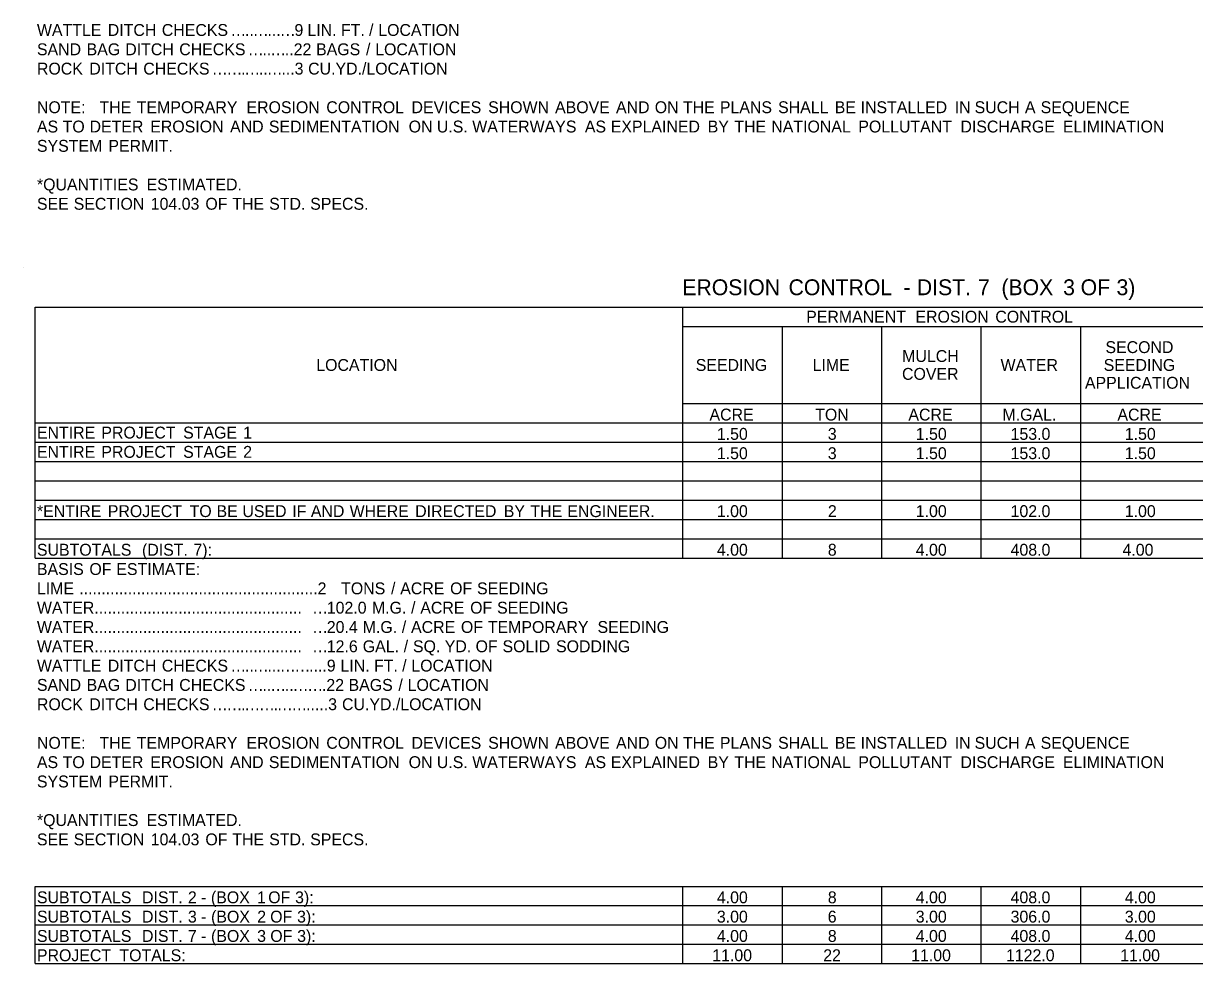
# Model space of a CAD drawing. Extents: x 544250 to 1930787, y -1948365 to 596640.
# Drawn here: x 555883 to 556474, y -1948293 to -1947818 of the extents above; entities that cross this region are included whole.
import ezdxf

# ---------------------------------------------------------------- set-up
doc = ezdxf.new("R2010")
doc.units = 0
doc.layers.add('Default', color=7, linetype='Continuous')

msp = doc.modelspace()

# ---------------------------------------------------------------- linework, layer by layer
at = {"layer": 'Default'}
for p, q in [((555882.8, -1947941.5), (555882.8, -1947941.5)), ((555888.65, -1947961.49), (556771.02, -1947961.49)), ((555888.65, -1948088.24), (555888.65, -1947961.49)), ((555888.65, -1948088.24), (555888.65, -1947961.49)), ((556215.76, -1948088.24), (556215.76, -1947961.49)), ((556215.76, -1947971.24), (556771.02, -1947971.24)), ((556265.97, -1948088.24), (556265.97, -1947971.24)), ((556316.18, -1948088.24), (556316.18, -1947971.24)), ((556366.4, -1948088.24), (556366.4, -1947971.24)), ((556416.61, -1948088.24), (556416.61, -1947971.24)), ((556215.76, -1948010.24), (556771.02, -1948010.24)), ((556265.97, -1948088.24), (556265.97, -1948010.24)), ((556316.18, -1948078.49), (556316.18, -1948010.24)), ((556366.4, -1948078.49), (556366.4, -1948010.24)), ((556416.61, -1948078.49), (556416.61, -1948010.24)), ((555888.65, -1948019.99), (556771.02, -1948019.99)), ((555888.65, -1948029.74), (556771.02, -1948029.74)), ((555888.65, -1948039.49), (556771.02, -1948039.49)), ((555888.65, -1948049.24), (556771.02, -1948049.24)), ((555888.65, -1948058.99), (556771.02, -1948058.99)), ((555888.65, -1948068.74), (556771.02, -1948068.74)), ((555888.65, -1948078.49), (556771.02, -1948078.49)), ((556215.76, -1948088.24), (556215.76, -1948078.49)), ((556265.97, -1948078.49), (556477.06, -1948078.49)), ((555888.65, -1948088.24), (556771.02, -1948088.24)), ((555888.65, -1948253.99), (556771.02, -1948253.99)), ((555888.65, -1948253.99), (556771.02, -1948253.99)), ((555888.65, -1948292.99), (555888.65, -1948253.99)), ((555888.65, -1948292.99), (555888.65, -1948253.99)), ((556215.76, -1948292.99), (556215.76, -1948253.99)), ((556215.76, -1948292.99), (556215.76, -1948253.99)), ((556265.97, -1948292.99), (556265.97, -1948253.99)), ((556316.18, -1948292.99), (556316.18, -1948253.99)), ((556366.4, -1948292.99), (556366.4, -1948253.99)), ((556416.61, -1948292.99), (556416.61, -1948253.99)), ((555888.65, -1948263.74), (556771.02, -1948263.74)), ((555888.65, -1948273.49), (556771.02, -1948273.49)), ((555888.65, -1948283.24), (556771.02, -1948283.24)), ((555888.65, -1948292.99), (556771.02, -1948292.99))]:
    msp.add_line(p, q, dxfattribs=at)

# ---------------------------------------------------------------- texts
for s, height, p in [('WATTLE', 6, (555889.62, -1947824.6)), (' DITCH', 6, (555923.17, -1947824.6)), (' CHECKS', 6, (555950.44, -1947824.6)), ('9', 6, (556019.65, -1947824.6)), (' LIN.', 6, (556023.94, -1947824.6)), (' FT.', 6, (556040.9, -1947824.6)), (' /', 6, (556055.07, -1947824.6)), (' LOCATION', 6, (556059.73, -1947824.6)), ('…', 6, (555987.27, -1947824.6)), ('..', 6, (555994.67, -1947824.6)), ('…', 6, (555998.6, -1947824.6)), ('...', 6, (556006, -1947824.6)), ('…', 6, (556012.25, -1947824.6)), ('SAND', 6, (555889.62, -1947834.35)), (' BAG', 6, (555912.47, -1947834.35)), (' DITCH', 6, (555931.98, -1947834.35)), (' CHECKS', 6, (555959.24, -1947834.35)), ('..22', 6, (556014.8, -1947834.35)), (' BAGS', 6, (556028.33, -1947834.35)), (' /', 6, (556053.52, -1947834.35)), (' LOCATION', 6, (556058.18, -1947834.35)), ('…', 6, (555996.08, -1947834.35)), ('..', 6, (556003.48, -1947834.35)), ('…', 6, (556007.4, -1947834.35)), (' CU.YD./LOCATION', 6, (556024.31, -1947844.1)), ('ROCK', 6, (555889.62, -1947844.1)), (' DITCH', 6, (555913.83, -1947844.1)), (' CHECKS', 6, (555941.09, -1947844.1)), ('…', 6, (555977.92, -1947844.1)), ('…', 6, (555985.32, -1947844.1)), ('.', 6, (555992.72, -1947844.1)), ('…', 6, (555994.32, -1947844.1)), ('..', 6, (556001.72, -1947844.1)), ('…', 6, (556005.64, -1947844.1)), ('...3', 6, (556013.04, -1947844.1)), ('NOTE:', 6, (555889.62, -1947863.6)), ('   THE', 6, (555914.51, -1947863.6)), (' TEMPORARY', 6, (555937.81, -1947863.6)), (' EROSION', 6, (555993.19, -1947863.6)), (' CONTROL', 6, (556033.49, -1947863.6)), (' DEVICES', 6, (556076.51, -1947863.6)), (' SHOWN', 6, (556115.21, -1947863.6)), (' ABOVE', 6, (556148.99, -1947863.6)), (' AND', 6, (556179.76, -1947863.6)), (' ON', 6, (556199.34, -1947863.6)), (' THE', 6, (556213.56, -1947863.6)), (' PLANS', 6, (556232.21, -1947863.6)), (' SHALL', 6, (556261.59, -1947863.6)), (' BE', 6, (556290.19, -1947863.6)), (' INSTALLED', 6, (556303.25, -1947863.6)), (' IN', 6, (556350.79, -1947863.6)), (' SUCH', 6, (556360.81, -1947863.6)), (' A', 6, (556386.22, -1947863.6)), (' SEQUENCE', 6, (556394.16, -1947863.6)), ('AS', 6, (555889.62, -1947873.35)), (' TO', 6, (555900.37, -1947873.35)), (' DETER', 6, (555913.96, -1947873.35)), (' EROSION', 6, (555944.6, -1947873.35)), (' AND', 6, (555984.9, -1947873.35)), (' SEDIMENTATION', 6, (556004.49, -1947873.35)), (' ON', 6, (556075.07, -1947873.35)), (' U.S.', 6, (556089.29, -1947873.35)), (' WATERWAYS', 6, (556107.19, -1947873.35)), (' AS', 6, (556164.04, -1947873.35)), (' EXPLAINED', 6, (556177.11, -1947873.35)), (' BY', 6, (556226.06, -1947873.35)), (' THE', 6, (556239.51, -1947873.35)), (' NATIONAL', 6, (556258.16, -1947873.35)), (' POLLUTANT', 6, (556302.11, -1947873.35)), (' DISCHARGE', 6, (556353.65, -1947873.35)), (' ELIMINATION', 6, (556405.38, -1947873.35)), ('SYSTEM', 6, (555889.62, -1947883.1)), (' PERMIT.', 6, (555923.47, -1947883.1)), ('*QUANTITIES', 6, (555889.62, -1947902.6)), (' ESTIMATED.', 6, (555942.75, -1947902.6)), ('SEE', 6, (555889.62, -1947912.35)), (' SECTION', 6, (555905.95, -1947912.35)), (' 104.03', 6, (555944.86, -1947912.35)), (' OF', 6, (555972.44, -1947912.35)), (' THE', 6, (555986.02, -1947912.35)), (' STD.', 6, (556004.67, -1947912.35)), (' SPECS.', 6, (556025.37, -1947912.35)), ('EROSION', 8, (556215.48, -1947955.5)), (' CONTROL', 8, (556266.14, -1947955.5)), (' DIST.', 8, (556330.92, -1947955.5)), (' 7', 8, (556361.82, -1947955.5)), ('  (BOX', 8, (556370.65, -1947955.5)), (' 3', 8, (556404.79, -1947955.5)), (' OF', 8, (556413.62, -1947955.5)), (' 3)', 8, (556431.73, -1947955.5)), (' -', 8, (556324.18, -1947955.5)), ('PERMANENT', 6, (556278.02, -1947969.37)), (' EROSION', 6, (556330.95, -1947969.37)), (' CONTROL', 6, (556371.27, -1947969.37)), ('SECOND', 6, (556429.11, -1947984.74)), ('MULCH', 6, (556326.48, -1947989.24)), ('LOCATION', 6, (556030.65, -1947993.74)), ('SEEDING', 6, (556222.25, -1947993.74)), ('LIME', 6, (556281.27, -1947993.74)), ('WATER', 6, (556376.16, -1947993.74)), ('SEEDING', 6, (556428.22, -1947993.74)), ('COVER', 6, (556326.4, -1947998.24)), ('APPLICATION', 6, (556418.76, -1948002.74)), ('ACRE', 6, (556229.19, -1948018.79)), ('TON', 6, (556282.56, -1948018.79)), ('ACRE', 6, (556329.62, -1948018.79)), ('M.GAL.', 6, (556377.12, -1948018.79)), ('ACRE', 6, (556435.16, -1948018.79)), ('ENTIRE', 6, (555889.62, -1948027.87)), (' PROJECT', 6, (555919.92, -1948027.87)), (' STAGE', 6, (555961.21, -1948027.87)), (' 1', 6, (555991.51, -1948027.87)), ('1.50', 6, (556232.91, -1948028.54)), ('3', 6, (556288.94, -1948028.54)), ('1.50', 6, (556333.34, -1948028.54)), ('153.0', 6, (556381.22, -1948028.54)), ('1.50', 6, (556438.88, -1948028.54)), ('ENTIRE', 6, (555889.62, -1948037.62)), (' PROJECT', 6, (555919.92, -1948037.62)), (' STAGE', 6, (555961.21, -1948037.62)), (' 2', 6, (555991.51, -1948037.62)), ('1.50', 6, (556232.91, -1948038.29)), ('3', 6, (556288.94, -1948038.29)), ('1.50', 6, (556333.34, -1948038.29)), ('153.0', 6, (556381.22, -1948038.29)), ('1.50', 6, (556438.88, -1948038.29)), ('*ENTIRE', 6, (555889.62, -1948067.54)), (' PROJECT', 6, (555923.18, -1948067.54)), (' TO', 6, (555964.47, -1948067.54)), (' BE', 6, (555978.07, -1948067.54)), (' USED', 6, (555991.13, -1948067.54)), (' IF', 6, (556016.31, -1948067.54)), (' AND', 6, (556025.7, -1948067.54)), (' WHERE', 6, (556045.28, -1948067.54)), (' DIRECTED', 6, (556078.37, -1948067.54)), (' BY', 6, (556123.1, -1948067.54)), (' THE', 6, (556136.55, -1948067.54)), (' ENGINEER.', 6, (556155.2, -1948067.54)), ('1.00', 6, (556232.91, -1948067.54)), ('2', 6, (556288.97, -1948067.54)), ('1.00', 6, (556333.34, -1948067.54)), ('102.0', 6, (556381.22, -1948067.54)), ('1.00', 6, (556438.88, -1948067.54)), ('SUBTOTALS', 6, (555889.62, -1948087.04)), (' (DIST.', 6, (555940.45, -1948087.04)), (' 7):', 6, (555966.41, -1948087.04)), ('4.00', 6, (556232.92, -1948087.04)), ('8', 6, (556288.94, -1948087.04)), ('4.00', 6, (556333.34, -1948087.04)), ('408.0', 6, (556381.22, -1948087.04)), ('4.00', 6, (556437.72, -1948087.04)), ('BASIS', 6, (555889.62, -1948096.79)), (' OF', 6, (555913.88, -1948096.79)), (' ESTIMATE:', 6, (555927.47, -1948096.79)), ('LIME', 6, (555889.62, -1948106.54)), (' ......................................................2', 6, (555908.74, -1948106.54)), (' TONS', 6, (556040.98, -1948106.54)), (' /', 6, (556066.16, -1948106.54)), (' ACRE', 6, (556070.82, -1948106.54)), (' OF', 6, (556096, -1948106.54)), (' SEEDING', 6, (556109.58, -1948106.54)), ('WATER...............................................', 6, (555889.62, -1948116.29)), ('…', 6, (556028.57, -1948116.29)), ('102.0', 6, (556035.97, -1948116.29)), (' M.G.', 6, (556056.53, -1948116.29)), (' /', 6, (556076.29, -1948116.29)), (' ACRE', 6, (556080.95, -1948116.29)), (' OF', 6, (556106.12, -1948116.29)), (' SEEDING', 6, (556119.71, -1948116.29)), ('WATER...............................................', 6, (555889.62, -1948126.04)), ('20.4', 6, (556035.97, -1948126.04)), (' M.G.', 6, (556051.87, -1948126.04)), (' /', 6, (556071.62, -1948126.04)), (' ACRE', 6, (556076.28, -1948126.04)), (' OF', 6, (556101.46, -1948126.04)), (' TEMPORARY', 6, (556115.05, -1948126.04)), (' SEEDING', 6, (556170.42, -1948126.04)), ('…', 6, (556028.57, -1948126.04)), ('WATER...............................................', 6, (555889.62, -1948135.79)), ('12.6', 6, (556035.97, -1948135.79)), (' GAL.', 6, (556051.9, -1948135.79)), (' /', 6, (556072.59, -1948135.79)), (' SQ.', 6, (556077.25, -1948135.79)), (' YD.', 6, (556093.29, -1948135.79)), (' OF', 6, (556108.86, -1948135.79)), (' SOLID', 6, (556122.45, -1948135.79)), (' SODDING', 6, (556149.49, -1948135.79)), (' DITCH', 6, (555923.17, -1948145.54)), (' CHECKS', 6, (555950.44, -1948145.54)), ('....9', 6, (556027.05, -1948145.54)), ('…', 6, (556028.57, -1948135.79)), (' /', 6, (556071.78, -1948145.54)), (' LOCATION', 6, (556076.44, -1948145.54)), ('WATTLE', 6, (555889.62, -1948145.54)), ('…', 6, (555987.27, -1948145.54)), ('..', 6, (555994.67, -1948145.54)), ('…', 6, (555998.6, -1948145.54)), ('...', 6, (556006, -1948145.54)), ('…', 6, (556012.25, -1948145.54)), ('…', 6, (556019.65, -1948145.54)), (' LIN.', 6, (556040.65, -1948145.54)), (' FT.', 6, (556057.61, -1948145.54)), ('SAND', 6, (555889.62, -1948155.29)), (' BAG', 6, (555912.47, -1948155.29)), (' DITCH', 6, (555931.98, -1948155.29)), (' CHECKS', 6, (555959.24, -1948155.29)), ('.22', 6, (556033.52, -1948155.29)), (' BAGS', 6, (556044.73, -1948155.29)), (' /', 6, (556069.91, -1948155.29)), (' LOCATION', 6, (556074.57, -1948155.29)), ('…', 6, (555996.08, -1948155.29)), ('..', 6, (556003.48, -1948155.29)), ('…', 6, (556007.4, -1948155.29)), ('..', 6, (556014.8, -1948155.29)), ('…', 6, (556018.72, -1948155.29)), ('…', 6, (556026.12, -1948155.29)), ('ROCK', 6, (555889.62, -1948165.04)), (' DITCH', 6, (555913.83, -1948165.04)), (' CHECKS', 6, (555941.09, -1948165.04)), ('.....3', 6, (556025.51, -1948165.04)), (' CU.YD./LOCATION', 6, (556041.43, -1948165.04)), ('…', 6, (555977.92, -1948165.04)), ('…', 6, (555985.32, -1948165.04)), ('.', 6, (555992.72, -1948165.04)), ('…', 6, (555994.32, -1948165.04)), ('…', 6, (556001.72, -1948165.04)), ('.', 6, (556009.12, -1948165.04)), ('…', 6, (556010.71, -1948165.04)), ('…', 6, (556018.11, -1948165.04)), ('NOTE:', 6, (555889.62, -1948184.54)), ('   THE', 6, (555914.51, -1948184.54)), (' TEMPORARY', 6, (555937.81, -1948184.54)), (' EROSION', 6, (555993.19, -1948184.54)), (' CONTROL', 6, (556033.49, -1948184.54)), (' DEVICES', 6, (556076.51, -1948184.54)), (' SHOWN', 6, (556115.21, -1948184.54)), (' ABOVE', 6, (556148.99, -1948184.54)), (' AND', 6, (556179.76, -1948184.54)), (' ON', 6, (556199.34, -1948184.54)), (' THE', 6, (556213.56, -1948184.54)), (' PLANS', 6, (556232.21, -1948184.54)), (' SHALL', 6, (556261.59, -1948184.54)), (' BE', 6, (556290.19, -1948184.54)), (' INSTALLED', 6, (556303.25, -1948184.54)), (' IN', 6, (556350.79, -1948184.54)), (' SUCH', 6, (556360.81, -1948184.54)), (' A', 6, (556386.22, -1948184.54)), (' SEQUENCE', 6, (556394.16, -1948184.54)), ('AS', 6, (555889.62, -1948194.29)), (' TO', 6, (555900.37, -1948194.29)), (' DETER', 6, (555913.96, -1948194.29)), (' EROSION', 6, (555944.6, -1948194.29)), (' AND', 6, (555984.9, -1948194.29)), (' SEDIMENTATION', 6, (556004.49, -1948194.29)), (' ON', 6, (556075.07, -1948194.29)), (' U.S.', 6, (556089.29, -1948194.29)), (' WATERWAYS', 6, (556107.19, -1948194.29)), (' AS', 6, (556164.04, -1948194.29)), (' EXPLAINED', 6, (556177.11, -1948194.29)), (' BY', 6, (556226.06, -1948194.29)), (' THE', 6, (556239.51, -1948194.29)), (' NATIONAL', 6, (556258.16, -1948194.29)), (' POLLUTANT', 6, (556302.11, -1948194.29)), (' DISCHARGE', 6, (556353.65, -1948194.29)), (' ELIMINATION', 6, (556405.38, -1948194.29)), ('SYSTEM', 6, (555889.62, -1948204.04)), (' PERMIT.', 6, (555923.47, -1948204.04)), ('*QUANTITIES', 6, (555889.62, -1948223.54)), (' ESTIMATED.', 6, (555942.75, -1948223.54)), ('SEE', 6, (555889.62, -1948233.29)), (' SECTION', 6, (555905.95, -1948233.29)), (' 104.03', 6, (555944.86, -1948233.29)), (' OF', 6, (555972.44, -1948233.29)), (' THE', 6, (555986.02, -1948233.29)), (' STD.', 6, (556004.67, -1948233.29)), (' SPECS.', 6, (556025.37, -1948233.29)), ('SUBTOTALS', 6, (555889.62, -1948262.54)), (' DIST.', 6, (555940.45, -1948262.54)), (' 2', 6, (555963.62, -1948262.54)), (' (BOX', 6, (555975.25, -1948262.54)), (' 1', 6, (555998.53, -1948262.54)), (' OF', 6, (556004.16, -1948262.54)), (' 3):', 6, (556017.74, -1948262.54)), ('4.00', 6, (556232.92, -1948262.54)), ('8', 6, (556288.94, -1948262.54)), ('4.00', 6, (556333.34, -1948262.54)), ('408.0', 6, (556381.22, -1948262.54)), ('4.00', 6, (556438.89, -1948262.54)), (' -', 6, (555970.19, -1948262.54)), ('SUBTOTALS', 6, (555889.62, -1948272.29)), (' DIST.', 6, (555940.45, -1948272.29)), (' 3', 6, (555963.62, -1948272.29)), (' (BOX', 6, (555975.31, -1948272.29)), (' 2', 6, (555998.59, -1948272.29)), (' OF', 6, (556005.15, -1948272.29)), (' 3):', 6, (556018.74, -1948272.29)), ('3.00', 6, (556232.92, -1948272.29)), ('6', 6, (556288.9, -1948272.29)), ('3.00', 6, (556333.34, -1948272.29)), ('306.0', 6, (556381.22, -1948272.29)), ('3.00', 6, (556438.89, -1948272.29)), (' -', 6, (555970.25, -1948272.29)), ('SUBTOTALS', 6, (555889.62, -1948282.04)), (' DIST.', 6, (555940.45, -1948282.04)), (' 7', 6, (555963.62, -1948282.04)), (' -', 6, (555970.24, -1948282.04)), (' (BOX', 6, (555975.3, -1948282.04)), (' 3', 6, (555998.58, -1948282.04)), (' OF', 6, (556005.2, -1948282.04)), (' 3):', 6, (556018.79, -1948282.04)), ('4.00', 6, (556232.92, -1948282.04)), ('8', 6, (556288.94, -1948282.04)), ('4.00', 6, (556333.34, -1948282.04)), ('408.0', 6, (556381.22, -1948282.04)), ('4.00', 6, (556438.89, -1948282.04)), ('PROJECT', 6, (555889.62, -1948291.79)), (' TOTALS:', 6, (555929.05, -1948291.79)), ('11.00', 6, (556230.59, -1948291.79)), ('22', 6, (556286.63, -1948291.79)), ('11.00', 6, (556331.01, -1948291.79)), ('1122.0', 6, (556378.89, -1948291.79)), ('11.00', 6, (556436.56, -1948291.79))]:
    msp.add_text(s, height=height, dxfattribs=at).set_placement(p)

doc.saveas('drawing.dxf')
